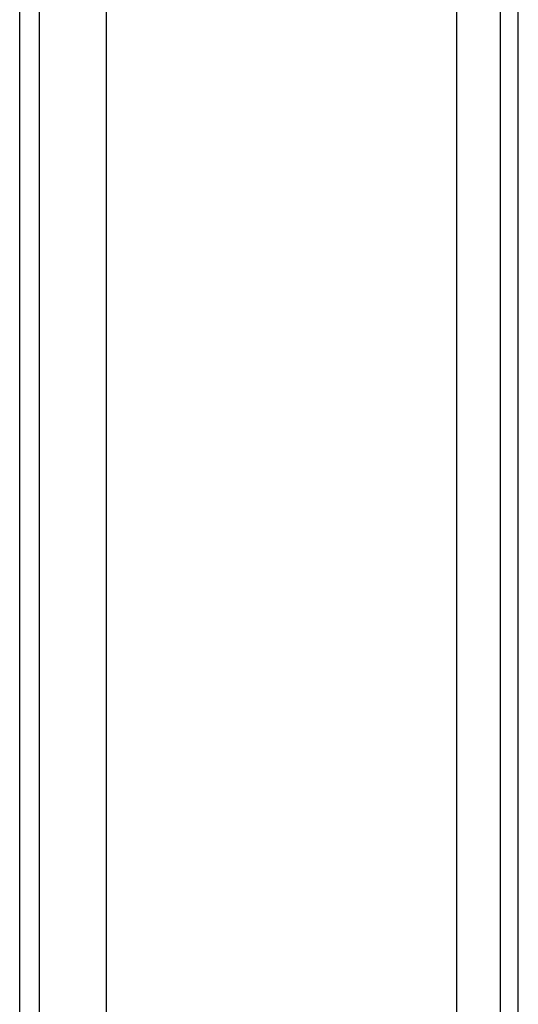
# Model space of a CAD drawing. Header units: centimetres. Extents: x 8435 to 34224, y 15581 to 23928.
# Tile 545 of 656: x 14675.52 to 14681.3, y 23870.55 to 23881.96. Entities that reach past the tile are written whole.
import ezdxf

# ---------------------------------------------------------------- set-up
doc = ezdxf.new("R2010")
doc.units = ezdxf.units.CM
doc.header["$LTSCALE"] = 0.2
doc.layers.add('1', color=7, linetype='Continuous', true_color=0xffffff)

# ---------------------------------------------------------------- blocks, each defined once
blk = doc.blocks.new('A$C992146fe')
at = {"linetype": 'Continuous'}
for p, q in [((494.443, 249.761), (494.443, 398.814)), ((494.898, 249.703), (494.898, 398.881)), ((496.457, 255.902), (496.457, 398.377)), ((504.568, 398.391), (504.568, 255.874))]:
    blk.add_line(p, q, dxfattribs=at)
at = {"layer": '1', "color": 0, "linetype": 'Continuous'}
for p, q in [((505.579, 379.301), (505.579, 273.301)), ((506.002, 273.301), (506.002, 379.301))]:
    blk.add_line(p, q, dxfattribs=at)

msp = doc.modelspace()

# ---------------------------------------------------------------- block references
at = {"xscale": 0.5, "yscale": 0.5, "zscale": 0.5}
msp.add_blockref('A$C992146fe', (14428.301, 23725.188), dxfattribs=at)

doc.saveas('drawing.dxf')
